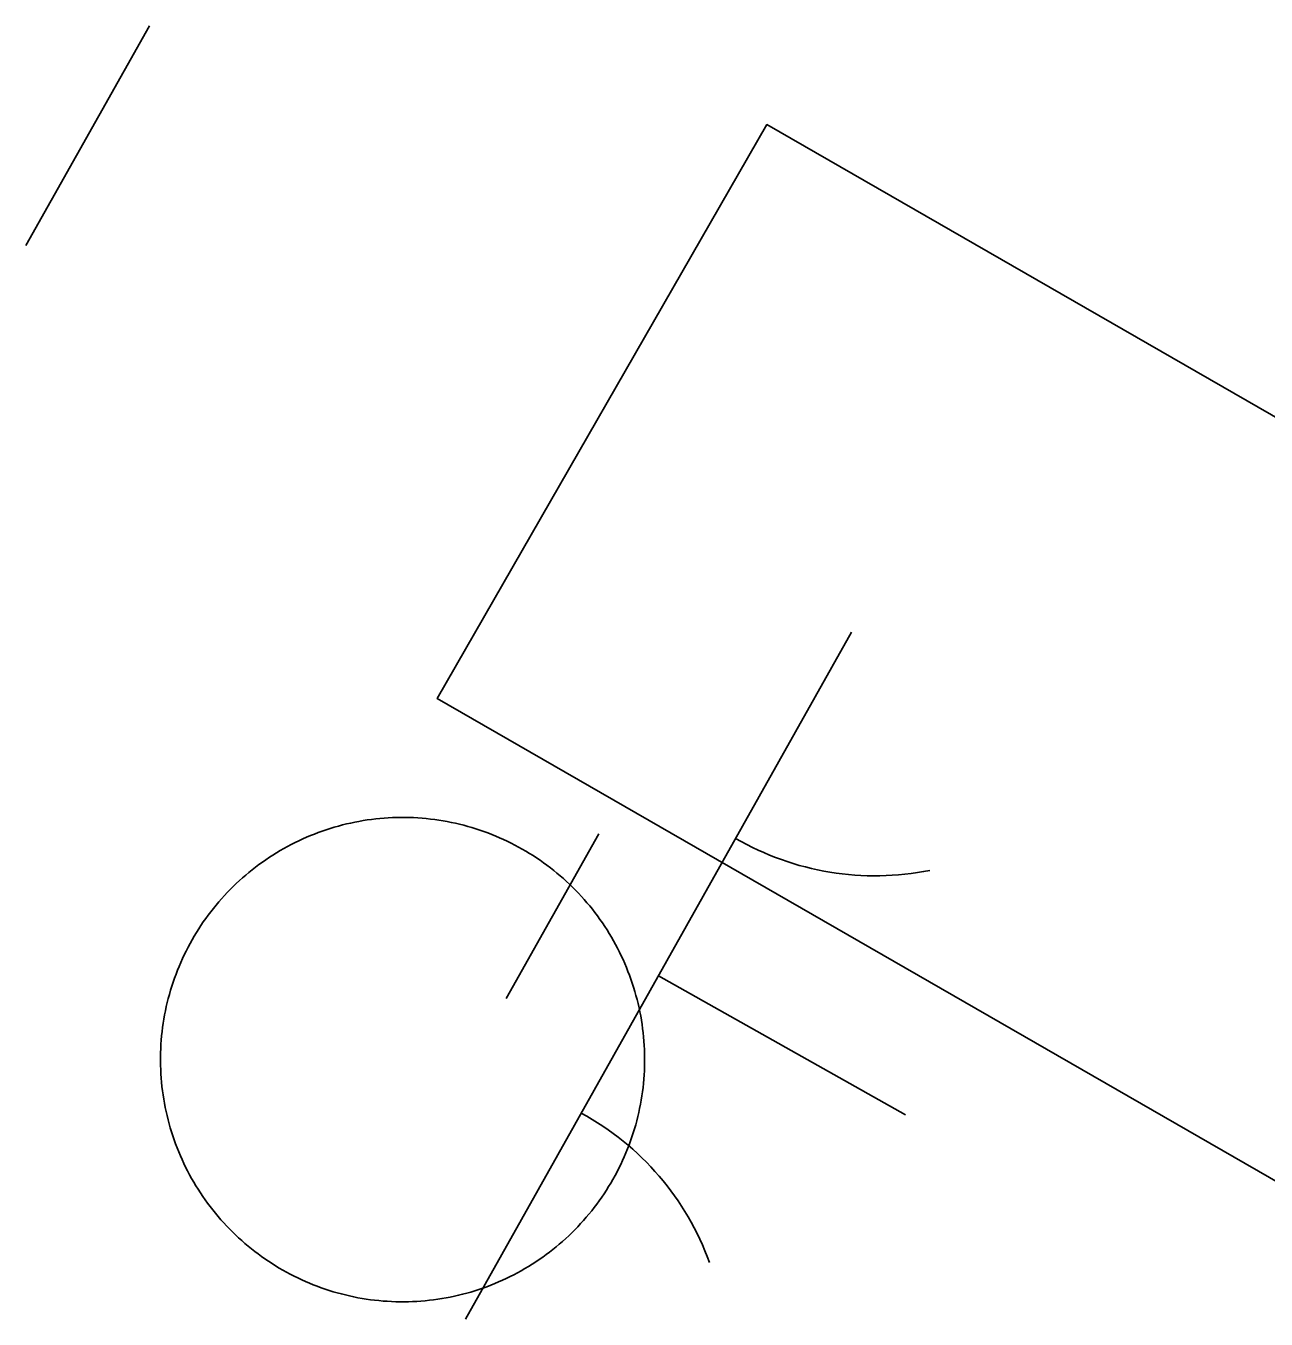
# Model space of a CAD drawing. Extents: x 3913936 to 3933962, y 195330 to 217741.
# Drawn here: x 3926609.7 to 3926688.5, y 205373.8 to 205455.9 of the extents above; entities that cross this region are included whole.
import ezdxf

# ---------------------------------------------------------------- set-up
doc = ezdxf.new("R2010")
doc.units = 0
for name, color, linetype in [('V-BLDG-OTLN', 7, 'Continuous'), ('V-DOMW-TANK', 7, 'Continuous'), ('V-WETL-SWMP', 7, 'Continuous')]:
    doc.layers.add(name, color=color, linetype=linetype)

msp = doc.modelspace()

# ---------------------------------------------------------------- linework, layer by layer
at = {"layer": 'V-BLDG-OTLN'}
msp.add_lwpolyline([(3926721.563, 205412.346), (3926656.786, 205449.603), (3926635.84, 205413.185), (3926700.617, 205375.928)], close=True, dxfattribs=at)
at = {"layer": 'V-DOMW-TANK'}
for points in [[(3926623.49, 205401.797), (3926623.692, 205401.973), (3926623.899, 205402.145), (3926624.108, 205402.313), (3926624.319, 205402.477), (3926624.534, 205402.639), (3926624.751, 205402.797), (3926624.972, 205402.95), (3926625.194, 205403.1), (3926625.419, 205403.245), (3926625.648, 205403.387), (3926625.878, 205403.524), (3926626.111, 205403.657), (3926626.345, 205403.786), (3926626.582, 205403.913), (3926626.822, 205404.034), (3926627.063, 205404.15), (3926627.307, 205404.263), (3926627.551, 205404.372), (3926627.799, 205404.476), (3926628.049, 205404.576), (3926628.298, 205404.673), (3926628.55, 205404.763), (3926628.804, 205404.851), (3926629.06, 205404.933), (3926629.316, 205405.009), (3926629.574, 205405.084), (3926629.834, 205405.152), (3926630.094, 205405.217), (3926630.357, 205405.277), (3926630.619, 205405.332), (3926630.881, 205405.381), (3926631.147, 205405.426), (3926631.411, 205405.469), (3926631.678, 205405.506), (3926631.944, 205405.539), (3926632.21, 205405.566), (3926632.478, 205405.588), (3926632.745, 205405.605), (3926633.013, 205405.621), (3926633.281, 205405.629), (3926633.549, 205405.633), (3926633.818, 205405.633), (3926634.086, 205405.627), (3926634.354, 205405.617), (3926634.623, 205405.602), (3926634.889, 205405.584), (3926635.157, 205405.559), (3926635.423, 205405.531), (3926635.69, 205405.498), (3926635.956, 205405.459), (3926636.22, 205405.416), (3926636.484, 205405.369), (3926636.744, 205405.318), (3926637.011, 205405.26), (3926637.271, 205405.201), (3926637.531, 205405.136), (3926637.791, 205405.066), (3926638.047, 205404.99), (3926638.305, 205404.912), (3926638.559, 205404.828), (3926638.813, 205404.74), (3926639.065, 205404.648), (3926639.315, 205404.552), (3926639.562, 205404.449), (3926639.81, 205404.345), (3926640.054, 205404.236), (3926640.298, 205404.122), (3926640.539, 205404.003), (3926640.777, 205403.88), (3926641.014, 205403.753), (3926641.25, 205403.624), (3926641.479, 205403.491), (3926641.709, 205403.35), (3926641.936, 205403.206), (3926642.161, 205403.061), (3926642.385, 205402.909), (3926642.604, 205402.756), (3926642.819, 205402.598), (3926643.034, 205402.436), (3926643.245, 205402.27), (3926643.454, 205402.1), (3926643.658, 205401.928), (3926643.859, 205401.752), (3926644.058, 205401.572), (3926644.254, 205401.388), (3926644.447, 205401.201), (3926644.637, 205401.011), (3926644.822, 205400.818), (3926645.004, 205400.622), (3926645.184, 205400.421), (3926645.36, 205400.218), (3926645.532, 205400.013), (3926645.7, 205399.805), (3926645.864, 205399.592), (3926646.026, 205399.377), (3926646.181, 205399.159), (3926646.335, 205398.94), (3926646.485, 205398.719), (3926646.63, 205398.492), (3926646.773, 205398.265)], [(3926618.581, 205387.232), (3926618.529, 205387.496), (3926618.482, 205387.76), (3926618.441, 205388.025), (3926618.404, 205388.291), (3926618.374, 205388.557), (3926618.345, 205388.823), (3926618.323, 205389.092), (3926618.304, 205389.36), (3926618.292, 205389.626), (3926618.282, 205389.894), (3926618.277, 205390.163), (3926618.28, 205390.431), (3926618.284, 205390.699), (3926618.294, 205390.967), (3926618.308, 205391.236), (3926618.329, 205391.504), (3926618.351, 205391.768), (3926618.38, 205392.037), (3926618.415, 205392.303), (3926618.452, 205392.569), (3926618.495, 205392.833), (3926618.542, 205393.097), (3926618.593, 205393.362), (3926618.65, 205393.624), (3926618.712, 205393.884), (3926618.777, 205394.144), (3926618.847, 205394.404), (3926618.921, 205394.664), (3926619, 205394.918), (3926619.084, 205395.172), (3926619.17, 205395.426), (3926619.265, 205395.678), (3926619.359, 205395.928), (3926619.461, 205396.178), (3926619.568, 205396.423), (3926619.676, 205396.669), (3926619.791, 205396.911), (3926619.908, 205397.152), (3926620.031, 205397.39), (3926620.158, 205397.628), (3926620.289, 205397.861), (3926620.422, 205398.095), (3926620.561, 205398.324), (3926620.704, 205398.551), (3926620.85, 205398.774), (3926620.999, 205398.998), (3926621.155, 205399.217), (3926621.313, 205399.432), (3926621.476, 205399.647), (3926621.64, 205399.858), (3926621.81, 205400.067), (3926621.986, 205400.272), (3926622.161, 205400.474), (3926622.341, 205400.673), (3926622.523, 205400.868), (3926622.709, 205401.06), (3926622.9, 205401.25), (3926623.094, 205401.437), (3926623.291, 205401.619), (3926623.49, 205401.797)], [(3926646.773, 205398.265), (3926646.911, 205398.033), (3926647.044, 205397.802), (3926647.173, 205397.566), (3926647.3, 205397.329), (3926647.421, 205397.089), (3926647.537, 205396.849), (3926647.65, 205396.606), (3926647.758, 205396.36), (3926647.863, 205396.112), (3926647.963, 205395.864), (3926648.057, 205395.612), (3926648.15, 205395.36), (3926648.236, 205395.106), (3926648.318, 205394.85), (3926648.395, 205394.594), (3926648.469, 205394.336), (3926648.539, 205394.076), (3926648.602, 205393.816), (3926648.664, 205393.556), (3926648.717, 205393.292), (3926648.768, 205393.03), (3926648.815, 205392.766), (3926648.856, 205392.499), (3926648.893, 205392.235), (3926648.924, 205391.969), (3926648.952, 205391.701), (3926648.975, 205391.434), (3926648.993, 205391.166), (3926649.006, 205390.898), (3926649.016, 205390.63), (3926649.02, 205390.361), (3926649.018, 205390.093), (3926649.014, 205389.825), (3926649.004, 205389.556), (3926648.989, 205389.29), (3926648.969, 205389.022), (3926648.946, 205388.756), (3926648.918, 205388.487), (3926648.885, 205388.219), (3926648.846, 205387.957), (3926648.803, 205387.691), (3926648.756, 205387.426), (3926648.703, 205387.164), (3926648.647, 205386.902), (3926648.586, 205386.642), (3926648.52, 205386.38), (3926648.451, 205386.122), (3926648.375, 205385.864), (3926648.297, 205385.608), (3926648.213, 205385.352), (3926648.127, 205385.098), (3926648.033, 205384.846), (3926647.937, 205384.596), (3926647.836, 205384.348), (3926647.73, 205384.101), (3926647.621, 205383.857), (3926647.507, 205383.613), (3926647.39, 205383.373), (3926647.267, 205383.134), (3926647.14, 205382.898), (3926647.009, 205382.663), (3926646.876, 205382.431), (3926646.734, 205382.202), (3926646.593, 205381.975), (3926646.448, 205381.751), (3926646.296, 205381.528), (3926646.143, 205381.309), (3926645.985, 205381.092), (3926645.821, 205380.877), (3926645.657, 205380.666), (3926645.487, 205380.459), (3926645.313, 205380.254), (3926645.137, 205380.052), (3926644.957, 205379.853), (3926644.775, 205379.656), (3926644.59, 205379.464), (3926644.398, 205379.273), (3926644.203, 205379.089), (3926644.007, 205378.907), (3926643.808, 205378.727), (3926643.603, 205378.553), (3926643.398, 205378.378), (3926643.189, 205378.213), (3926642.98, 205378.047), (3926642.763, 205377.887), (3926642.546, 205377.729), (3926642.325, 205377.574), (3926642.104, 205377.424), (3926641.879, 205377.281), (3926641.649, 205377.139), (3926641.42, 205377), (3926641.186, 205376.867), (3926640.953, 205376.738), (3926640.715, 205376.613), (3926640.476, 205376.492), (3926640.236, 205376.373), (3926639.99, 205376.261), (3926639.747, 205376.152), (3926639.499, 205376.048), (3926639.249, 205375.949)], [(3926639.249, 205375.949), (3926638.999, 205375.853), (3926638.747, 205375.761), (3926638.493, 205375.675), (3926638.235, 205375.593), (3926637.981, 205375.515), (3926637.723, 205375.442), (3926637.463, 205375.372), (3926637.203, 205375.311), (3926636.941, 205375.251), (3926636.679, 205375.194), (3926636.415, 205375.143), (3926636.148, 205375.098), (3926635.886, 205375.055), (3926635.62, 205375.02), (3926635.354, 205374.987), (3926635.087, 205374.958), (3926634.819, 205374.936), (3926634.553, 205374.919), (3926634.285, 205374.905), (3926634.016, 205374.897), (3926633.748, 205374.893), (3926633.48, 205374.893), (3926633.212, 205374.899), (3926632.943, 205374.907), (3926632.675, 205374.923), (3926632.409, 205374.942), (3926632.14, 205374.966), (3926631.874, 205374.995), (3926631.608, 205375.028), (3926631.342, 205375.067), (3926631.077, 205375.108), (3926630.813, 205375.155), (3926630.551, 205375.208), (3926630.287, 205375.263), (3926630.027, 205375.325), (3926629.767, 205375.39), (3926629.507, 205375.46), (3926629.251, 205375.534), (3926628.991, 205375.614), (3926628.739, 205375.698), (3926628.487, 205375.788), (3926628.233, 205375.878), (3926627.983, 205375.974), (3926627.735, 205376.074), (3926627.487, 205376.181), (3926627.244, 205376.289), (3926627, 205376.404), (3926626.758, 205376.523), (3926626.521, 205376.644), (3926626.283, 205376.769), (3926626.05, 205376.902), (3926625.818, 205377.037), (3926625.589, 205377.174), (3926625.362, 205377.318), (3926625.136, 205377.465), (3926624.913, 205377.615), (3926624.694, 205377.77), (3926624.479, 205377.928), (3926624.264, 205378.09), (3926624.053, 205378.256), (3926623.844, 205378.423), (3926623.639, 205378.598), (3926623.438, 205378.774), (3926623.24, 205378.954), (3926623.043, 205379.136), (3926622.851, 205379.325), (3926622.66, 205379.515), (3926622.476, 205379.708), (3926622.294, 205379.904), (3926622.113, 205380.103), (3926621.937, 205380.306), (3926621.765, 205380.512), (3926621.595, 205380.721), (3926621.433, 205380.932), (3926621.272, 205381.147), (3926621.116, 205381.364), (3926620.962, 205381.586), (3926620.813, 205381.811), (3926620.668, 205382.034), (3926620.522, 205382.261), (3926620.387, 205382.491), (3926620.254, 205382.724), (3926620.125, 205382.96), (3926619.998, 205383.195), (3926619.877, 205383.435), (3926619.76, 205383.677), (3926619.648, 205383.92), (3926619.541, 205384.164), (3926619.435, 205384.412), (3926619.334, 205384.662), (3926619.24, 205384.909), (3926619.148, 205385.165), (3926619.064, 205385.419), (3926618.98, 205385.673), (3926618.902, 205385.929), (3926618.828, 205386.187), (3926618.759, 205386.448), (3926618.695, 205386.708), (3926618.634, 205386.97), (3926618.581, 205387.232)]]:
    msp.add_lwpolyline(points, dxfattribs=at)
at = {"layer": 'V-WETL-SWMP'}
for p, q in [((3926617.571, 205455.863), (3926609.73, 205441.916)), ((3926662.147, 205417.379), (3926637.646, 205373.793)), ((3926646.111, 205404.597), (3926640.231, 205394.136)), ((3926649.897, 205395.586), (3926665.587, 205386.766))]:
    msp.add_line(p, q, dxfattribs=at)
for centre, start, end in [((3926663.639, 205419.547), 239.88608, 281.42974), ((3926636.568, 205371.392), 19.88608, 61.42973)]:
    msp.add_arc(centre, 17.623, start, end, dxfattribs=at)

doc.saveas('drawing.dxf')
